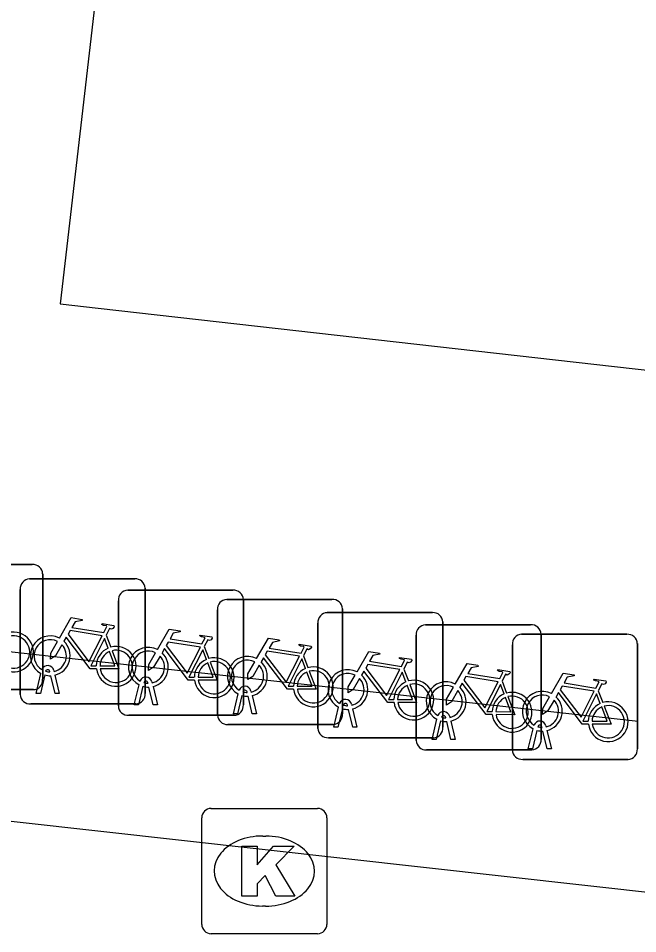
# Model space of a CAD drawing. Extents: x 162026 to 163499, y 387297 to 388169.
# Drawn here: x 162369.39 to 162374.34, y 387539.68 to 387546.99 of the extents above; entities that cross this region are included whole.
import ezdxf

# ---------------------------------------------------------------- set-up
doc = ezdxf.new("R2010")
doc.units = 0
for name, color, linetype in [('IMGEO_Fietsenrek', 7, 'Continuous'), ('IMGEO_Kolk', 7, 'Continuous'), ('IMGEO_Rijbaan_lokaal_gesloten', 7, 'Continuous'), ('IMGEO_Voetpad_open', 7, 'Continuous')]:
    doc.layers.add(name, color=color, linetype=linetype)

msp = doc.modelspace()

# ---------------------------------------------------------------- linework, layer by layer
at = {"layer": 'IMGEO_Fietsenrek'}
for p, q in [((162368.6609, 387542.6275), (162369.5018, 387542.6275)), ((162369.5018, 387542.6275), (162368.6609, 387542.6275)), ((162369.5855, 387542.5531), (162369.5855, 387541.7122)), ((162369.5855, 387541.7122), (162369.5855, 387542.5531)), ((162369.4809, 387542.5135), (162370.3218, 387542.5135)), ((162370.3218, 387542.5135), (162369.4809, 387542.5135)), ((162369.4065, 387541.5889), (162369.4065, 387542.4298)), ((162369.4065, 387542.4298), (162369.4065, 387541.5889)), ((162370.2649, 387542.4225), (162371.1058, 387542.4225)), ((162371.1058, 387542.4225), (162370.2649, 387542.4225)), ((162370.4055, 387542.4391), (162370.4055, 387541.5982)), ((162370.4055, 387541.5982), (162370.4055, 387542.4391)), ((162370.1905, 387541.4979), (162370.1905, 387542.3388)), ((162370.1905, 387542.3388), (162370.1905, 387541.4979)), ((162371.0569, 387542.3495), (162371.8978, 387542.3495)), ((162371.8978, 387542.3495), (162371.0569, 387542.3495)), ((162371.1895, 387542.3481), (162371.1895, 387541.5072)), ((162371.1895, 387541.5072), (162371.1895, 387542.3481)), ((162370.9825, 387541.4249), (162370.9825, 387542.2658)), ((162370.9825, 387542.2658), (162370.9825, 387541.4249)), ((162371.9815, 387542.2751), (162371.9815, 387541.4342)), ((162371.9815, 387541.4342), (162371.9815, 387542.2751)), ((162371.8599, 387542.2435), (162372.7008, 387542.2435)), ((162372.7008, 387542.2435), (162371.8599, 387542.2435)), ((162371.7855, 387541.3189), (162371.7855, 387542.1598)), ((162371.7855, 387542.1598), (162371.7855, 387541.3189)), ((162372.6449, 387542.1465), (162373.4858, 387542.1465)), ((162373.4858, 387542.1465), (162372.6449, 387542.1465)), ((162372.7845, 387542.1691), (162372.7845, 387541.3282)), ((162372.7845, 387541.3282), (162372.7845, 387542.1691)), ((162370.0932, 387542.0632), (162370.1295, 387541.968)), ((162372.5705, 387541.2219), (162372.5705, 387542.0628)), ((162372.5705, 387542.0628), (162372.5705, 387541.2219)), ((162373.4139, 387542.0705), (162374.2548, 387542.0705)), ((162374.2548, 387542.0705), (162373.4139, 387542.0705)), ((162373.5695, 387542.0721), (162373.5695, 387541.2312)), ((162373.5695, 387541.2312), (162373.5695, 387542.0721)), ((162370.8772, 387541.9722), (162370.9135, 387541.877)), ((162373.3395, 387541.1459), (162373.3395, 387541.9868)), ((162373.3395, 387541.9868), (162373.3395, 387541.1459)), ((162374.3385, 387541.9961), (162374.3385, 387541.1552)), ((162374.3385, 387541.1552), (162374.3385, 387541.9961)), ((162371.6692, 387541.8992), (162371.7055, 387541.804)), ((162369.5335, 387541.5983), (162369.5718, 387541.7583)), ((162369.6022, 387541.7461), (162369.5669, 387541.5983)), ((162369.6439, 387541.7699), (162369.6429, 387541.7742)), ((162369.685, 387541.5983), (162369.6511, 387541.74)), ((162369.6746, 387541.7814), (162369.6764, 387541.7735)), ((162369.6834, 387541.7443), (162369.7184, 387541.5983)), ((162372.4722, 387541.7932), (162372.5085, 387541.698)), ((162370.3175, 387541.5073), (162370.3558, 387541.6673)), ((162370.4279, 387541.6789), (162370.4269, 387541.6832)), ((162370.4586, 387541.6904), (162370.4604, 387541.6825)), ((162373.2572, 387541.6962), (162373.2935, 387541.601)), ((162369.5111, 387541.6285), (162368.6702, 387541.6285)), ((162368.6702, 387541.6285), (162369.5111, 387541.6285)), ((162369.5669, 387541.5983), (162369.5335, 387541.5983)), ((162369.7184, 387541.5983), (162369.685, 387541.5983)), ((162370.3862, 387541.6551), (162370.3509, 387541.5073)), ((162370.469, 387541.5073), (162370.4351, 387541.649)), ((162370.4674, 387541.6533), (162370.5024, 387541.5073)), ((162371.1095, 387541.4343), (162371.1478, 387541.5943)), ((162371.2199, 387541.6059), (162371.2189, 387541.6102)), ((162371.2506, 387541.6174), (162371.2524, 387541.6095)), ((162374.0262, 387541.6202), (162374.0625, 387541.525)), ((162371.1782, 387541.5821), (162371.1429, 387541.4343)), ((162371.261, 387541.4343), (162371.2271, 387541.576)), ((162371.2594, 387541.5803), (162371.2944, 387541.4343)), ((162370.3311, 387541.5145), (162369.4902, 387541.5145)), ((162369.4902, 387541.5145), (162370.3311, 387541.5145)), ((162370.3509, 387541.5073), (162370.3175, 387541.5073)), ((162370.5024, 387541.5073), (162370.469, 387541.5073)), ((162371.9125, 387541.3283), (162371.9508, 387541.4883)), ((162371.9812, 387541.4761), (162371.9459, 387541.3283)), ((162372.0229, 387541.4999), (162372.0219, 387541.5042)), ((162372.064, 387541.3283), (162372.0301, 387541.47)), ((162372.0536, 387541.5114), (162372.0554, 387541.5035)), ((162372.0624, 387541.4743), (162372.0974, 387541.3283)), ((162371.1151, 387541.4235), (162370.2742, 387541.4235)), ((162370.2742, 387541.4235), (162371.1151, 387541.4235)), ((162371.1429, 387541.4343), (162371.1095, 387541.4343)), ((162371.2944, 387541.4343), (162371.261, 387541.4343)), ((162372.6975, 387541.2313), (162372.7358, 387541.3913)), ((162372.7662, 387541.3791), (162372.7309, 387541.2313)), ((162372.8079, 387541.4029), (162372.8069, 387541.4072)), ((162372.849, 387541.2313), (162372.8151, 387541.373)), ((162372.8386, 387541.4144), (162372.8404, 387541.4065)), ((162372.8474, 387541.3773), (162372.8824, 387541.2313)), ((162371.9071, 387541.3505), (162371.0662, 387541.3505)), ((162371.0662, 387541.3505), (162371.9071, 387541.3505)), ((162371.9459, 387541.3283), (162371.9125, 387541.3283)), ((162372.0974, 387541.3283), (162372.064, 387541.3283)), ((162373.4665, 387541.1553), (162373.5048, 387541.3153)), ((162373.5352, 387541.3031), (162373.4999, 387541.1553)), ((162373.5769, 387541.3269), (162373.5759, 387541.3312)), ((162373.6076, 387541.3384), (162373.6094, 387541.3305)), ((162373.6164, 387541.3013), (162373.6514, 387541.1553)), ((162372.7101, 387541.2445), (162371.8692, 387541.2445)), ((162371.8692, 387541.2445), (162372.7101, 387541.2445)), ((162372.7309, 387541.2313), (162372.6975, 387541.2313)), ((162372.8824, 387541.2313), (162372.849, 387541.2313)), ((162373.618, 387541.1553), (162373.5841, 387541.297)), ((162373.4999, 387541.1553), (162373.4665, 387541.1553)), ((162373.6514, 387541.1553), (162373.618, 387541.1553)), ((162373.4951, 387541.1475), (162372.6542, 387541.1475)), ((162372.6542, 387541.1475), (162373.4951, 387541.1475)), ((162374.2641, 387541.0715), (162373.4232, 387541.0715)), ((162373.4232, 387541.0715), (162374.2641, 387541.0715))]:
    msp.add_line(p, q, dxfattribs=at)
for points in [[(162369.7191, 387542.0402), (162369.8138, 387542.2037), (162369.9, 387542.1899), (162369.9017, 387542.1812), (162369.8456, 387542.1703), (162369.8194, 387542.125), (162370.0746, 387542.0842)], [(162370.0746, 387542.0842), (162370.0996, 387542.133), (162370.0945, 387542.137), (162370.0713, 387542.1407), (162370.0586, 387542.1482), (162370.0576, 387542.1513), (162370.0598, 387542.1559), (162370.1546, 387542.1408), (162370.1569, 387542.1305), (162370.1475, 387542.1181), (162370.1351, 387542.1117), (162370.1206, 387542.1179), (162370.0932, 387542.0632)], [(162370.5031, 387541.9492), (162370.5978, 387542.1127), (162370.684, 387542.0989), (162370.6857, 387542.0902), (162370.6296, 387542.0793), (162370.6034, 387542.034), (162370.8586, 387541.9932)], [(162370.0148, 387541.7955), (162369.9651, 387541.7956), (162369.7744, 387542.0473), (162369.7554, 387542.0145)], [(162370.0617, 387542.059), (162369.8049, 387542.1), (162369.7882, 387542.0712), (162369.9552, 387541.8509), (162370.0617, 387542.059)], [(162370.1097, 387541.961), (162370.0804, 387542.0378), (162369.971, 387541.8197), (162370.0137, 387541.8196)], [(162370.8586, 387541.9932), (162370.8836, 387542.042), (162370.8785, 387542.046), (162370.8553, 387542.0497), (162370.8426, 387542.0572), (162370.8416, 387542.0603), (162370.8438, 387542.0649), (162370.9386, 387542.0498), (162370.9409, 387542.0395), (162370.9315, 387542.0271), (162370.9191, 387542.0207), (162370.9046, 387542.0269), (162370.8772, 387541.9722)], [(162371.2951, 387541.8762), (162371.3898, 387542.0397), (162371.476, 387542.0259), (162371.4777, 387542.0172), (162371.4216, 387542.0063), (162371.3954, 387541.961), (162371.6506, 387541.9202)], [(162369.7398, 387541.9877), (162369.6882, 387541.8985), (162369.6483, 387541.8725), (162369.6495, 387541.92), (162369.704, 387542.0142)], [(162370.8457, 387541.968), (162370.5889, 387542.009), (162370.5722, 387541.9802), (162370.7392, 387541.7599), (162370.8457, 387541.968)], [(162371.6506, 387541.9202), (162371.6756, 387541.969), (162371.6705, 387541.973), (162371.6473, 387541.9767), (162371.6346, 387541.9842), (162371.6336, 387541.9873), (162371.6358, 387541.9919), (162371.7306, 387541.9768), (162371.7329, 387541.9665), (162371.7235, 387541.9541), (162371.7111, 387541.9477), (162371.6966, 387541.9539), (162371.6692, 387541.8992)], [(162370.0437, 387541.8195), (162370.1636, 387541.8193), (162370.1204, 387541.9329)], [(162370.1402, 387541.9398), (162370.1952, 387541.7952), (162370.0451, 387541.7955)], [(162370.5238, 387541.8967), (162370.4722, 387541.8075), (162370.4323, 387541.7815), (162370.4335, 387541.829), (162370.488, 387541.9232)], [(162370.7988, 387541.7045), (162370.7491, 387541.7046), (162370.5584, 387541.9563), (162370.5394, 387541.9235)], [(162370.8937, 387541.87), (162370.8644, 387541.9468), (162370.755, 387541.7287), (162370.7977, 387541.7286)], [(162371.6377, 387541.895), (162371.3809, 387541.936), (162371.3642, 387541.9072), (162371.5312, 387541.6869), (162371.6377, 387541.895)], [(162372.0981, 387541.7702), (162372.1928, 387541.9337), (162372.279, 387541.9199), (162372.2807, 387541.9112), (162372.2246, 387541.9003), (162372.1984, 387541.855), (162372.4536, 387541.8142)], [(162372.4536, 387541.8142), (162372.4786, 387541.863), (162372.4735, 387541.867), (162372.4503, 387541.8707), (162372.4376, 387541.8782), (162372.4366, 387541.8813), (162372.4388, 387541.8859), (162372.5336, 387541.8708), (162372.5359, 387541.8605), (162372.5265, 387541.8481), (162372.5141, 387541.8417), (162372.4996, 387541.8479), (162372.4722, 387541.7932)], [(162370.8277, 387541.7285), (162370.9476, 387541.7283), (162370.9044, 387541.8419)], [(162370.9242, 387541.8488), (162370.9792, 387541.7042), (162370.8291, 387541.7045)], [(162371.3158, 387541.8237), (162371.2642, 387541.7345), (162371.2243, 387541.7085), (162371.2255, 387541.756), (162371.28, 387541.8502)], [(162371.5908, 387541.6315), (162371.5411, 387541.6316), (162371.3504, 387541.8833), (162371.3314, 387541.8505)], [(162371.6857, 387541.797), (162371.6564, 387541.8738), (162371.547, 387541.6557), (162371.5897, 387541.6556)], [(162372.4407, 387541.789), (162372.1839, 387541.83), (162372.1672, 387541.8012), (162372.3342, 387541.5809), (162372.4407, 387541.789)], [(162372.8831, 387541.6732), (162372.9778, 387541.8367), (162373.064, 387541.8229), (162373.0657, 387541.8142), (162373.0096, 387541.8033), (162372.9834, 387541.758), (162373.2386, 387541.7172)], [(162371.6197, 387541.6555), (162371.7396, 387541.6553), (162371.6964, 387541.7689)], [(162371.7162, 387541.7758), (162371.7712, 387541.6312), (162371.6211, 387541.6315)], [(162372.1188, 387541.7177), (162372.0672, 387541.6285), (162372.0273, 387541.6025), (162372.0285, 387541.65), (162372.083, 387541.7442)], [(162372.3938, 387541.5255), (162372.3441, 387541.5256), (162372.1534, 387541.7773), (162372.1344, 387541.7445)], [(162372.4887, 387541.691), (162372.4594, 387541.7678), (162372.35, 387541.5497), (162372.3927, 387541.5496)], [(162373.2386, 387541.7172), (162373.2636, 387541.766), (162373.2585, 387541.77), (162373.2353, 387541.7737), (162373.2226, 387541.7812), (162373.2216, 387541.7843), (162373.2238, 387541.7889), (162373.3186, 387541.7738), (162373.3209, 387541.7635), (162373.3115, 387541.7511), (162373.2991, 387541.7447), (162373.2846, 387541.7509), (162373.2572, 387541.6962)], [(162373.6521, 387541.5972), (162373.7468, 387541.7607), (162373.833, 387541.7469), (162373.8347, 387541.7382), (162373.7786, 387541.7273), (162373.7524, 387541.682), (162374.0076, 387541.6412)], [(162372.5192, 387541.6698), (162372.5742, 387541.5252), (162372.4241, 387541.5255)], [(162373.1788, 387541.4285), (162373.1291, 387541.4286), (162372.9384, 387541.6803), (162372.9194, 387541.6475)], [(162373.2257, 387541.692), (162372.9689, 387541.733), (162372.9522, 387541.7042), (162373.1192, 387541.4839), (162373.2257, 387541.692)], [(162373.2737, 387541.594), (162373.2444, 387541.6708), (162373.135, 387541.4527), (162373.1777, 387541.4526)], [(162374.0076, 387541.6412), (162374.0326, 387541.69), (162374.0275, 387541.694), (162374.0043, 387541.6977), (162373.9916, 387541.7052), (162373.9906, 387541.7083), (162373.9928, 387541.7129), (162374.0876, 387541.6978), (162374.0899, 387541.6875), (162374.0805, 387541.6751), (162374.0681, 387541.6687), (162374.0536, 387541.6749), (162374.0262, 387541.6202)], [(162372.4227, 387541.5495), (162372.5426, 387541.5493), (162372.4994, 387541.6629)], [(162372.9038, 387541.6207), (162372.8522, 387541.5315), (162372.8123, 387541.5055), (162372.8135, 387541.553), (162372.868, 387541.6472)], [(162373.9478, 387541.3525), (162373.8981, 387541.3526), (162373.7074, 387541.6043), (162373.6884, 387541.5715)], [(162373.9947, 387541.616), (162373.7379, 387541.657), (162373.7212, 387541.6282), (162373.8882, 387541.4079), (162373.9947, 387541.616)], [(162374.0427, 387541.518), (162374.0134, 387541.5948), (162373.904, 387541.3767), (162373.9467, 387541.3766)], [(162373.2077, 387541.4525), (162373.3276, 387541.4523), (162373.2844, 387541.5659)], [(162373.3042, 387541.5728), (162373.3592, 387541.4282), (162373.2091, 387541.4285)], [(162373.6728, 387541.5447), (162373.6212, 387541.4555), (162373.5813, 387541.4295), (162373.5825, 387541.477), (162373.637, 387541.5712)], [(162373.9767, 387541.3765), (162374.0966, 387541.3763), (162374.0534, 387541.4899)], [(162374.0732, 387541.4968), (162374.1282, 387541.3522), (162373.9781, 387541.3525)]]:
    msp.add_lwpolyline(points, dxfattribs=at)
for centre, radius, start, end in [((162369.5076, 387542.5498), 0.0779, 2.4484, 94.28452), ((162369.5076, 387542.5498), 0.0779, 2.4484, 94.28452), ((162369.4842, 387542.4356), 0.0779, 92.4484, 184.28452), ((162369.4842, 387542.4356), 0.0779, 92.4484, 184.28452), ((162370.3276, 387542.4358), 0.0779, 2.4484, 94.28452), ((162370.3276, 387542.4358), 0.0779, 2.4484, 94.28452), ((162370.2682, 387542.3446), 0.0779, 92.4484, 184.28452), ((162370.2682, 387542.3446), 0.0779, 92.4484, 184.28452), ((162371.1116, 387542.3448), 0.0779, 2.4484, 94.28452), ((162371.1116, 387542.3448), 0.0779, 2.4484, 94.28452), ((162371.0602, 387542.2716), 0.0779, 92.4484, 184.28452), ((162371.0602, 387542.2716), 0.0779, 92.4484, 184.28452), ((162371.9036, 387542.2718), 0.0779, 2.4484, 94.28452), ((162371.9036, 387542.2718), 0.0779, 2.4484, 94.28452), ((162371.8632, 387542.1656), 0.0779, 92.4484, 184.28452), ((162371.8632, 387542.1656), 0.0779, 92.4484, 184.28452), ((162372.7066, 387542.1658), 0.0779, 2.4484, 94.28452), ((162372.7066, 387542.1658), 0.0779, 2.4484, 94.28452), ((162372.6482, 387542.0686), 0.0779, 92.4484, 184.28452), ((162372.6482, 387542.0686), 0.0779, 92.4484, 184.28452), ((162373.4916, 387542.0688), 0.0779, 2.4484, 94.28452), ((162373.4916, 387542.0688), 0.0779, 2.4484, 94.28452), ((162369.3527, 387541.9289), 0.159, 187.0065, 105.77075), ((162369.3527, 387541.9289), 0.129, 188.67146, 104.58832), ((162369.6461, 387541.8989), 0.159, 62.67661, 242.13685), ((162373.4172, 387541.9926), 0.0779, 92.4484, 184.28452), ((162373.4172, 387541.9926), 0.0779, 92.4484, 184.28452), ((162374.2606, 387541.9928), 0.0779, 2.4484, 94.28452), ((162374.2606, 387541.9928), 0.0779, 2.4484, 94.28452), ((162369.6461, 387541.8989), 0.129, 63.31916, 238.90302), ((162369.6461, 387541.8989), 0.129, 283.60429, 43.43025), ((162369.6461, 387541.8989), 0.159, 283.5766, 46.60424), ((162370.1727, 387541.8149), 0.159, 113.3408, 178.32165), ((162370.1727, 387541.8149), 0.159, 187.0065, 105.77075), ((162370.4301, 387541.8079), 0.159, 62.67661, 242.13685), ((162370.1727, 387541.8149), 0.129, 113.92302, 177.95563), ((162370.1727, 387541.8149), 0.129, 188.67146, 104.58832), ((162370.4301, 387541.8079), 0.129, 63.31916, 238.90302), ((162370.4301, 387541.8079), 0.129, 283.60429, 43.43025), ((162370.4301, 387541.8079), 0.159, 283.5766, 46.60424), ((162371.2221, 387541.7349), 0.159, 62.67661, 242.13685), ((162369.6259, 387541.7703), 0.0499, 12.8025, 158.69338), ((162370.9567, 387541.7239), 0.159, 113.3408, 178.32165), ((162370.9567, 387541.7239), 0.159, 187.0065, 105.77075), ((162370.9567, 387541.7239), 0.129, 113.92302, 177.95563), ((162370.9567, 387541.7239), 0.129, 188.67146, 104.58832), ((162371.2221, 387541.7349), 0.129, 63.31916, 238.90302), ((162371.2221, 387541.7349), 0.129, 283.60429, 43.43025), ((162371.2221, 387541.7349), 0.159, 283.5766, 46.60424), ((162369.6461, 387541.8989), 0.159, 253.99666, 271.78671), ((162369.6259, 387541.7703), 0.0174, 12.8025, 163.45023), ((162369.6461, 387541.8989), 0.129, 253.41502, 269.02044), ((162371.7487, 387541.6509), 0.159, 113.3408, 178.32165), ((162371.7487, 387541.6509), 0.159, 187.0065, 105.77075), ((162371.7487, 387541.6509), 0.129, 113.92302, 177.95563), ((162371.7487, 387541.6509), 0.129, 188.67146, 104.58832), ((162372.0251, 387541.6289), 0.159, 62.67661, 242.13685), ((162372.0251, 387541.6289), 0.129, 63.31916, 238.90302), ((162372.0251, 387541.6289), 0.159, 283.5766, 46.60424), ((162369.5078, 387541.7064), 0.0779, 272.4484, 4.28452), ((162369.5078, 387541.7064), 0.0779, 272.4484, 4.28452), ((162370.4099, 387541.6793), 0.0499, 12.8025, 158.69338), ((162370.4099, 387541.6793), 0.0174, 12.8025, 163.45023), ((162370.4301, 387541.8079), 0.129, 253.41502, 269.02044), ((162372.0251, 387541.6289), 0.129, 283.60429, 43.43025), ((162372.5517, 387541.5449), 0.159, 113.3408, 178.32165), ((162372.5517, 387541.5449), 0.159, 187.0065, 105.77075), ((162372.5517, 387541.5449), 0.129, 188.67146, 104.58832), ((162372.8101, 387541.5319), 0.159, 62.67661, 242.13685), ((162370.3278, 387541.5924), 0.0779, 272.4484, 4.28452), ((162370.3278, 387541.5924), 0.0779, 272.4484, 4.28452), ((162370.4301, 387541.8079), 0.159, 253.99666, 271.78671), ((162371.2019, 387541.6063), 0.0499, 12.8025, 158.69338), ((162371.2019, 387541.6063), 0.0174, 12.8025, 163.45023), ((162371.2221, 387541.7349), 0.129, 253.41502, 269.02044), ((162372.5517, 387541.5449), 0.129, 113.92302, 177.95563), ((162372.8101, 387541.5319), 0.129, 63.31916, 238.90302), ((162372.8101, 387541.5319), 0.129, 283.60429, 43.43025), ((162372.8101, 387541.5319), 0.159, 283.5766, 46.60424), ((162373.3367, 387541.4479), 0.159, 113.3408, 178.32165), ((162373.3367, 387541.4479), 0.159, 187.0065, 105.77075), ((162373.5791, 387541.4559), 0.159, 62.67661, 242.13685), ((162369.4844, 387541.5922), 0.0779, 182.4484, 274.28452), ((162369.4844, 387541.5922), 0.0779, 182.4484, 274.28452), ((162371.2221, 387541.7349), 0.159, 253.99666, 271.78671), ((162372.0049, 387541.5003), 0.0499, 12.8025, 158.69338), ((162373.3367, 387541.4479), 0.129, 113.92302, 177.95563), ((162373.3367, 387541.4479), 0.129, 188.67146, 104.58832), ((162373.5791, 387541.4559), 0.129, 63.31916, 238.90302), ((162373.5791, 387541.4559), 0.129, 283.60429, 43.43025), ((162373.5791, 387541.4559), 0.159, 283.5766, 46.60424), ((162374.1057, 387541.3719), 0.159, 187.0065, 105.77075), ((162370.2684, 387541.5012), 0.0779, 182.4484, 274.28452), ((162370.2684, 387541.5012), 0.0779, 182.4484, 274.28452), ((162371.1118, 387541.5014), 0.0779, 272.4484, 4.28452), ((162371.1118, 387541.5014), 0.0779, 272.4484, 4.28452), ((162372.0251, 387541.6289), 0.159, 253.99666, 271.78671), ((162372.0049, 387541.5003), 0.0174, 12.8025, 163.45023), ((162372.0251, 387541.6289), 0.129, 253.41502, 269.02044), ((162372.7899, 387541.4033), 0.0499, 12.8025, 158.69338), ((162374.1057, 387541.3719), 0.159, 113.3408, 178.32165), ((162374.1057, 387541.3719), 0.129, 113.92302, 177.95563), ((162374.1057, 387541.3719), 0.129, 188.67146, 104.58832), ((162371.0604, 387541.4282), 0.0779, 182.4484, 274.28452), ((162371.0604, 387541.4282), 0.0779, 182.4484, 274.28452), ((162371.9038, 387541.4284), 0.0779, 272.4484, 4.28452), ((162371.9038, 387541.4284), 0.0779, 272.4484, 4.28452), ((162372.8101, 387541.5319), 0.159, 253.99666, 271.78671), ((162372.7899, 387541.4033), 0.0174, 12.8025, 163.45023), ((162372.8101, 387541.5319), 0.129, 253.41502, 269.02044), ((162373.5589, 387541.3273), 0.0499, 12.8025, 158.69338), ((162371.8634, 387541.3222), 0.0779, 182.4484, 274.28452), ((162371.8634, 387541.3222), 0.0779, 182.4484, 274.28452), ((162372.7068, 387541.3224), 0.0779, 272.4484, 4.28452), ((162372.7068, 387541.3224), 0.0779, 272.4484, 4.28452), ((162373.5791, 387541.4559), 0.159, 253.99666, 271.78671), ((162373.5589, 387541.3273), 0.0174, 12.8025, 163.45023), ((162373.5791, 387541.4559), 0.129, 253.41502, 269.02044), ((162373.4918, 387541.2254), 0.0779, 272.4484, 4.28452), ((162373.4918, 387541.2254), 0.0779, 272.4484, 4.28452), ((162372.6484, 387541.2252), 0.0779, 182.4484, 274.28452), ((162372.6484, 387541.2252), 0.0779, 182.4484, 274.28452), ((162374.2608, 387541.1494), 0.0779, 272.4484, 4.28452), ((162374.2608, 387541.1494), 0.0779, 272.4484, 4.28452), ((162373.4174, 387541.1492), 0.0779, 182.4484, 274.28452), ((162373.4174, 387541.1492), 0.0779, 182.4484, 274.28452)]:
    msp.add_arc(centre, radius, start, end, dxfattribs=at)
at = {"layer": 'IMGEO_Kolk'}
for p, q in [((162370.9309, 387540.6795), (162371.7831, 387540.6795)), ((162370.8565, 387539.7529), (162370.8565, 387540.6051)), ((162371.8575, 387540.6051), (162371.8575, 387539.7529)), ((162371.3445, 387540.4587), (162371.3695, 387540.4587)), ((162371.3665, 387539.8993), (162371.3416, 387539.8993)), ((162371.7831, 387539.6785), (162370.9309, 387539.6785))]:
    msp.add_line(p, q, dxfattribs=at)
for points in [[(162370.9309, 387540.6795), (162371.7831, 387540.6795)], [(162370.8565, 387539.7529), (162370.8565, 387540.6051)], [(162371.8575, 387540.6051), (162371.8575, 387539.7529)], [(162371.1767, 387540.379), (162371.3002, 387540.379), (162371.3002, 387540.2278), (162371.4298, 387540.379), (162371.5944, 387540.379), (162371.4483, 387540.2281), (162371.6009, 387539.979), (162371.4486, 387539.979), (162371.3643, 387540.1432), (162371.3002, 387540.0762), (162371.3002, 387539.979), (162371.1767, 387539.979), (162371.1767, 387540.379)], [(162371.7831, 387539.6785), (162370.9309, 387539.6785)]]:
    msp.add_lwpolyline(points, dxfattribs=at)
for centre, start, end in [((162370.933, 387540.603), 91.55205, 178.44795), ((162370.933, 387540.603), 91.55205, 178.44795), ((162371.781, 387540.603), 1.55205, 88.44795), ((162371.781, 387540.603), 1.55205, 88.44795), ((162370.933, 387539.755), 181.55205, 268.44795), ((162370.933, 387539.755), 181.55205, 268.44795), ((162371.781, 387539.755), 271.55205, 358.44795), ((162371.781, 387539.755), 271.55205, 358.44795)]:
    msp.add_arc(centre, 0.0765, start, end, dxfattribs=at)
for centre, major_axis, ratio, start_param, end_param in [((162371.343, 387540.179), (-0.3872, 0.002), 0.722429, 4.712389, 7.853982), ((162371.368, 387540.179), (-0.3901, 0.002), 0.717154, 1.570796, 4.712389)]:
    msp.add_ellipse(centre, major_axis=major_axis, ratio=ratio, start_param=start_param, end_param=end_param, dxfattribs=at)
at = {"layer": 'IMGEO_Rijbaan_lokaal_gesloten'}
msp.add_lwpolyline([(162377.167, 387539.702), (162367.444, 387540.786), (162356.516, 387541.994)], dxfattribs=at)
at = {"layer": 'IMGEO_Voetpad_open'}
for points in [[(162370.078, 387547.752), (162369.725, 387544.71), (162370.028, 387544.676), (162377.504, 387543.833), (162377.835, 387543.796), (162383.487, 387594.169)], [(162374.344, 387541.373), (162359.641, 387543.002)]]:
    msp.add_lwpolyline(points, dxfattribs=at)

doc.saveas('drawing.dxf')
